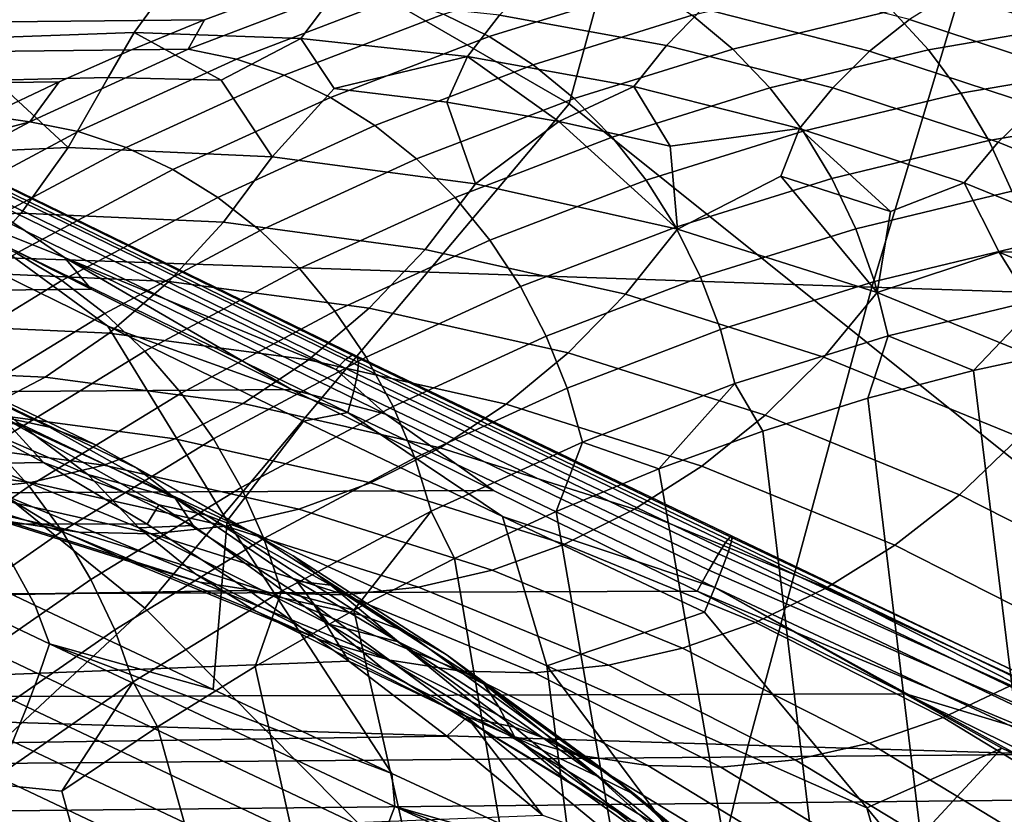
# Model space of a CAD drawing. Header units: metres. Extents: x -240 to 45, y -77 to 27.
# Tile 530 of 656: x -171.765 to -170.716, y 5.118 to 5.965. Entities that reach past the tile are written whole.
import ezdxf

# ---------------------------------------------------------------- set-up
doc = ezdxf.new("R2010")
doc.units = ezdxf.units.M
doc.layers.add('solid_102011X2', color=7, linetype='CONTINUOUS')

msp = doc.modelspace()

# ---------------------------------------------------------------- linework, layer by layer
at = {"layer": 'solid_102011X2'}
for points in [[(-171.631607, 5.33765, 312.716064), (-172.371552, 5.93741, 312.109619), (-172.230423, 6.481959, 312.697357), (-171.179642, 5.875021, 313.662292)], [(-171.179642, 5.875021, 313.662292), (-172.230423, 6.481959, 312.697357), (-171.032532, 6.413977, 314.242035)], [(-170.439453, 5.281804, 314.253998), (-171.179642, 5.875021, 313.662292), (-171.032532, 6.413977, 314.242035), (-169.972137, 5.813366, 315.194458)], [(-169.972137, 5.813366, 315.194458), (-171.032532, 6.413977, 314.242035), (-169.818634, 6.346738, 315.76651)], [(-170.713287, 6.159071, 349.942657), (-172.574097, 6.227778, 348.626556), (-172.721893, 5.743034, 348.808289), (-170.856995, 5.679673, 350.124329)], [(-168.838074, 6.091311, 351.233978), (-170.713287, 6.159071, 349.942657), (-170.856995, 5.679673, 350.124329), (-168.977753, 5.617188, 351.415588)], [(-170.496826, 5.973157, 293.219116), (-170.675827, 6.032159, 292.921234), (-170.724564, 6.015922, 292.947662), (-170.545898, 5.957024, 293.245026)], [(-171.094559, 5.999887, 289.983795), (-171.264694, 5.946846, 289.701782), (-171.313629, 5.97072, 289.726318), (-171.143066, 6.023897, 290.009033)], [(-170.545898, 5.957024, 293.245026), (-170.724564, 6.015922, 292.947662), (-170.771851, 5.993473, 292.972137), (-170.593613, 5.93472, 293.268799)], [(-171.037552, 5.976537, 292.717651), (-171.216293, 6.008872, 292.420197), (-171.254013, 5.969567, 292.439453), (-171.076035, 5.937369, 292.735657)], [(-170.835617, 5.974403, 290.222473), (-171.005264, 5.933494, 289.94101), (-171.048416, 5.969609, 289.960999), (-170.878098, 6.010677, 290.243561)], [(-170.817047, 5.965112, 292.994324), (-170.995712, 6.010599, 292.69696), (-171.037552, 5.976537, 292.717651), (-170.859543, 5.931217, 293.013916)], [(-170.627441, 5.961849, 290.485626), (-170.796844, 5.932784, 290.204285), (-170.835617, 5.974403, 290.222473), (-170.665451, 6.003598, 290.505066)], [(-171.490005, 5.993752, 289.773285), (-171.568283, 5.964455, 289.643585), (-172.279648, 5.957347, 290.030396), (-172.200272, 5.987745, 290.162506)], [(-171.61116, 5.995306, 291.845062), (-171.789825, 5.988875, 291.547699), (-171.82106, 5.94488, 291.56839), (-171.643234, 5.951282, 291.864319)], [(-171.43248, 5.988874, 292.142426), (-171.61116, 5.995306, 291.845062), (-171.643234, 5.951282, 291.864319), (-171.465393, 5.94488, 292.160309)], [(-171.415359, 5.998503, 289.781891), (-171.585464, 5.933201, 289.500183), (-171.568283, 5.964455, 289.643585), (-171.490005, 5.993752, 289.773285)], [(-171.36409, 5.988021, 289.753143), (-171.534012, 5.922791, 289.471741), (-171.585464, 5.933201, 289.500183), (-171.415359, 5.998503, 289.781891)], [(-171.048416, 5.969609, 289.960999), (-171.217987, 5.916739, 289.679932), (-171.264694, 5.946846, 289.701782), (-171.094559, 5.999887, 289.983795)], [(-170.593613, 5.93472, 293.268799), (-170.771851, 5.993473, 292.972137), (-170.817047, 5.965112, 292.994324), (-170.639359, 5.90654, 293.290039)], [(-171.313629, 5.97072, 289.726318), (-171.483231, 5.905609, 289.445435), (-171.534012, 5.922791, 289.471741), (-171.36409, 5.988021, 289.753143)], [(-171.254013, 5.969567, 292.439453), (-171.43248, 5.988874, 292.142426), (-171.465393, 5.94488, 292.160309), (-171.287781, 5.925664, 292.455902)], [(-171.264694, 5.946846, 289.701782), (-171.433853, 5.881903, 289.421631), (-171.483231, 5.905609, 289.445435), (-171.313629, 5.97072, 289.726318)], [(-171.076035, 5.937369, 292.735657), (-171.254013, 5.969567, 292.439453), (-171.287781, 5.925664, 292.455902), (-171.110641, 5.893618, 292.750732)], [(-171.005264, 5.933494, 289.94101), (-171.174179, 5.88083, 289.661011), (-171.217987, 5.916739, 289.679932), (-171.048416, 5.969609, 289.960999)], [(-170.859543, 5.931217, 293.013916), (-171.037552, 5.976537, 292.717651), (-171.076035, 5.937369, 292.735657), (-170.898788, 5.892241, 293.03064)], [(-170.796844, 5.932784, 290.204285), (-170.965744, 5.892057, 289.924072), (-171.005264, 5.933494, 289.94101), (-170.835617, 5.974403, 290.222473)], [(-171.568283, 5.964455, 289.643585), (-171.646011, 5.932758, 289.514862), (-172.358414, 5.924468, 289.899292), (-172.279648, 5.957347, 290.030396)], [(-171.585464, 5.933201, 289.500183), (-171.646011, 5.932758, 289.514862), (-171.568283, 5.964455, 289.643585)], [(-170.639359, 5.90654, 293.290039), (-170.817047, 5.965112, 292.994324), (-170.859543, 5.931217, 293.013916), (-170.682526, 5.872864, 293.308533)], [(-170.593781, 5.915332, 290.469208), (-170.76236, 5.886412, 290.18927), (-170.796844, 5.932784, 290.204285), (-170.627441, 5.961849, 290.485626)], [(-171.643234, 5.951282, 291.864319), (-171.82106, 5.94488, 291.56839), (-171.791275, 5.900328, 291.680206), (-171.670715, 5.903285, 291.880829)], [(-171.643234, 5.951282, 291.864319), (-171.670715, 5.903285, 291.880829), (-171.550232, 5.90033, 292.08136)], [(-171.465393, 5.94488, 292.160309), (-171.643234, 5.951282, 291.864319), (-171.550232, 5.90033, 292.08136)], [(-172.217361, 4.791349, 311.614197), (-172.809128, 5.394247, 311.157349), (-172.371552, 5.93741, 312.109619), (-171.631607, 5.33765, 312.716064)], [(-171.465393, 5.94488, 292.160309), (-171.550232, 5.90033, 292.08136), (-171.496017, 5.818706, 292.268158), (-171.429993, 5.891485, 292.281494)], [(-171.287781, 5.925664, 292.455902), (-171.465393, 5.94488, 292.160309), (-171.429993, 5.891485, 292.281494)], [(-171.217987, 5.916739, 289.679932), (-171.386597, 5.852009, 289.400665), (-171.433853, 5.881903, 289.421631), (-171.264694, 5.946846, 289.701782)], [(-170.898788, 5.892241, 293.03064), (-171.076035, 5.937369, 292.735657), (-171.110641, 5.893618, 292.750732), (-170.934235, 5.848706, 293.044312)], [(-171.646011, 5.932758, 289.514862), (-171.723129, 5.8987, 289.387177), (-172.436523, 5.889149, 289.769318), (-172.358414, 5.924468, 289.899292)], [(-171.585464, 5.933201, 289.500183), (-171.754395, 5.855863, 289.220642), (-171.723129, 5.8987, 289.387177), (-171.646011, 5.932758, 289.514862)], [(-171.534012, 5.922791, 289.471741), (-171.702744, 5.845538, 289.192505), (-171.754395, 5.855863, 289.220642), (-171.585464, 5.933201, 289.500183)], [(-170.965744, 5.892057, 289.924072), (-171.133896, 5.83963, 289.645355), (-171.174179, 5.88083, 289.661011), (-171.005264, 5.933494, 289.94101)], [(-170.76236, 5.886412, 290.18927), (-170.930405, 5.845889, 289.910461), (-170.965744, 5.892057, 289.924072), (-170.796844, 5.932784, 290.204285)], [(-170.682526, 5.872864, 293.308533), (-170.859543, 5.931217, 293.013916), (-170.898788, 5.892241, 293.03064), (-170.722519, 5.834139, 293.324005)], [(-171.483231, 5.905609, 289.445435), (-171.651657, 5.828501, 289.166718), (-171.702744, 5.845538, 289.192505), (-171.534012, 5.922791, 289.471741)], [(-171.287781, 5.925664, 292.455902), (-171.429993, 5.891485, 292.281494), (-171.310074, 5.876775, 292.481049)], [(-171.174179, 5.88083, 289.661011), (-171.342133, 5.816355, 289.382874), (-171.386597, 5.852009, 289.400665), (-171.217987, 5.916739, 289.679932)], [(-171.287781, 5.925664, 292.455902), (-171.310074, 5.876775, 292.481049), (-171.190659, 5.856234, 292.67981)], [(-171.110641, 5.893618, 292.750732), (-171.287781, 5.925664, 292.455902), (-171.190659, 5.856234, 292.67981)], [(-170.564972, 5.864712, 290.456024), (-170.73262, 5.83595, 290.177643), (-170.76236, 5.886412, 290.18927), (-170.593781, 5.915332, 290.469208)], [(-171.723129, 5.8987, 289.387177), (-171.799652, 5.862301, 289.260559), (-172.513962, 5.851415, 289.640442), (-172.436523, 5.889149, 289.769318)], [(-171.791275, 5.900328, 291.680206), (-171.930679, 5.818706, 291.544769), (-171.713348, 5.828401, 291.906464)], [(-171.754395, 5.855863, 289.220642), (-171.799652, 5.862301, 289.260559), (-171.723129, 5.8987, 289.387177)], [(-171.791275, 5.900328, 291.680206), (-171.713348, 5.828401, 291.906464), (-171.670715, 5.903285, 291.880829)], [(-171.550232, 5.90033, 292.08136), (-171.670715, 5.903285, 291.880829), (-171.713348, 5.828401, 291.906464), (-171.496017, 5.818706, 292.268158)], [(-171.433853, 5.881903, 289.421631), (-171.601852, 5.804996, 289.143646), (-171.651657, 5.828501, 289.166718), (-171.483231, 5.905609, 289.445435)], [(-171.310074, 5.876775, 292.481049), (-171.429993, 5.891485, 292.281494), (-171.496017, 5.818706, 292.268158), (-171.279434, 5.789672, 292.628601)], [(-171.110641, 5.893618, 292.750732), (-171.190659, 5.856234, 292.67981), (-171.07196, 5.829924, 292.87735)], [(-170.930405, 5.845889, 289.910461), (-171.097717, 5.793727, 289.633148), (-171.133896, 5.83963, 289.645355), (-170.965744, 5.892057, 289.924072)], [(-170.934235, 5.848706, 293.044312), (-171.110641, 5.893618, 292.750732), (-171.07196, 5.829924, 292.87735)], [(-170.722519, 5.834139, 293.324005), (-170.898788, 5.892241, 293.03064), (-170.934235, 5.848706, 293.044312), (-170.758804, 5.790883, 293.336273)], [(-170.73262, 5.83595, 290.177643), (-170.89975, 5.795649, 289.90036), (-170.930405, 5.845889, 289.910461), (-170.76236, 5.886412, 290.18927)], [(-171.833313, 5.78985, 298.906921), (-172.058182, 5.877988, 298.914001), (-171.900177, 5.784288, 298.972198), (-171.717453, 5.711218, 298.973694)], [(-171.040375, 4.741278, 313.161346), (-171.631607, 5.33765, 312.716064), (-171.179642, 5.875021, 313.662292), (-170.439453, 5.281804, 314.253998)], [(-171.386597, 5.852009, 289.400665), (-171.554031, 5.775358, 289.123627), (-171.601852, 5.804996, 289.143646), (-171.433853, 5.881903, 289.421631)], [(-171.133896, 5.83963, 289.645355), (-171.301086, 5.775448, 289.368469), (-171.342133, 5.816355, 289.382874), (-171.174179, 5.88083, 289.661011)], [(-171.190659, 5.856234, 292.67981), (-171.310074, 5.876775, 292.481049), (-171.279434, 5.789672, 292.628601)], [(-170.541412, 5.81071, 290.44632), (-170.708084, 5.782117, 290.169525), (-170.73262, 5.83595, 290.177643), (-170.564972, 5.864712, 290.456024)], [(-170.506729, 5.801424, 293.601105), (-170.682526, 5.872864, 293.308533), (-170.722519, 5.834139, 293.324005), (-170.547485, 5.763009, 293.615295)], [(-171.754395, 5.855863, 289.220642), (-171.921936, 5.766421, 288.943665), (-171.875504, 5.823609, 289.135071)], [(-171.702744, 5.845538, 289.192505), (-171.870087, 5.756196, 288.915863), (-171.921936, 5.766421, 288.943665), (-171.754395, 5.855863, 289.220642)], [(-171.754395, 5.855863, 289.220642), (-171.875504, 5.823609, 289.135071), (-171.799652, 5.862301, 289.260559)], [(-171.190659, 5.856234, 292.67981), (-171.279434, 5.789672, 292.628601), (-171.064316, 5.741391, 292.986633)], [(-171.07196, 5.829924, 292.87735), (-171.190659, 5.856234, 292.67981), (-171.064316, 5.741391, 292.986633)], [(-171.651657, 5.828501, 289.166718), (-171.81868, 5.739329, 288.890594), (-171.870087, 5.756196, 288.915863), (-171.702744, 5.845538, 289.192505)], [(-171.342133, 5.816355, 289.382874), (-171.508896, 5.740009, 289.106934), (-171.554031, 5.775358, 289.123627), (-171.386597, 5.852009, 289.400665)], [(-170.89975, 5.795649, 289.90036), (-171.066132, 5.743775, 289.624573), (-171.097717, 5.793727, 289.633148), (-170.930405, 5.845889, 289.910461)], [(-170.934235, 5.848706, 293.044312), (-171.07196, 5.829924, 292.87735), (-171.064316, 5.741391, 292.986633), (-170.954071, 5.797907, 293.073547)], [(-170.934235, 5.848706, 293.044312), (-170.954071, 5.797907, 293.073547), (-170.837234, 5.760292, 293.268005)], [(-170.758804, 5.790883, 293.336273), (-170.934235, 5.848706, 293.044312), (-170.837234, 5.760292, 293.268005)], [(-171.097717, 5.793727, 289.633148), (-171.264053, 5.729872, 289.357666), (-171.301086, 5.775448, 289.368469), (-171.133896, 5.83963, 289.645355)], [(-170.708084, 5.782117, 290.169525), (-170.874237, 5.742054, 289.89389), (-170.89975, 5.795649, 289.90036), (-170.73262, 5.83595, 290.177643)], [(-170.547485, 5.763009, 293.615295), (-170.722519, 5.834139, 293.324005), (-170.758804, 5.790883, 293.336273), (-170.584641, 5.720099, 293.626129)], [(-171.713348, 5.828401, 291.906464), (-171.930679, 5.818706, 291.544769), (-171.979248, 5.748807, 291.577698), (-171.763565, 5.758429, 291.936646)], [(-171.601852, 5.804996, 289.143646), (-171.768433, 5.71606, 288.868256), (-171.81868, 5.739329, 288.890594), (-171.651657, 5.828501, 289.166718)], [(-171.763565, 5.758429, 291.936646), (-171.547897, 5.748807, 292.295563), (-171.496017, 5.818706, 292.268158), (-171.713348, 5.828401, 291.906464)], [(-171.547897, 5.748807, 292.295563), (-171.332962, 5.719996, 292.65329), (-171.279434, 5.789672, 292.628601), (-171.496017, 5.818706, 292.268158)], [(-171.301086, 5.775448, 289.368469), (-171.467087, 5.699454, 289.093781), (-171.508896, 5.740009, 289.106934), (-171.342133, 5.816355, 289.382874)], [(-171.410645, 5.607264, 298.864014), (-171.81073, 5.80232, 298.809265), (-171.820724, 5.798941, 298.858765), (-171.418045, 5.60254, 298.913849)], [(-171.405975, 5.606225, 298.81366), (-171.803452, 5.799933, 298.759247), (-171.81073, 5.80232, 298.809265), (-171.410645, 5.607264, 298.864014)], [(-171.554031, 5.775358, 289.123627), (-171.720062, 5.686721, 288.849152), (-171.768433, 5.71606, 288.868256), (-171.601852, 5.804996, 289.143646)], [(-171.418045, 5.60254, 298.913849), (-171.820724, 5.798941, 298.858765), (-171.833313, 5.78985, 298.906921), (-171.42807, 5.59213, 298.962341)], [(-171.404114, 5.599441, 298.763519), (-171.799026, 5.79182, 298.709503), (-171.803452, 5.799933, 298.759247), (-171.405975, 5.606225, 298.81366)], [(-171.40509, 5.58702, 298.714478), (-171.797516, 5.77811, 298.660797), (-171.799026, 5.79182, 298.709503), (-171.404114, 5.599441, 298.763519)], [(-171.066132, 5.743775, 289.624573), (-171.231537, 5.680278, 289.350616), (-171.264053, 5.729872, 289.357666), (-171.097717, 5.793727, 289.633148)], [(-170.874237, 5.742054, 289.89389), (-171.039627, 5.690488, 289.619751), (-171.066132, 5.743775, 289.624573), (-170.89975, 5.795649, 289.90036)], [(-170.954071, 5.797907, 293.073547), (-171.064316, 5.741391, 292.986633), (-170.851379, 5.674049, 293.341003)], [(-170.837234, 5.760292, 293.268005), (-170.954071, 5.797907, 293.073547), (-170.851379, 5.674049, 293.341003)], [(-170.758804, 5.790883, 293.336273), (-170.837234, 5.760292, 293.268005), (-170.851379, 5.674049, 293.341003), (-170.721558, 5.717162, 293.46051)], [(-170.584641, 5.720099, 293.626129), (-170.758804, 5.790883, 293.336273), (-170.721558, 5.717162, 293.46051)], [(-171.900177, 5.784288, 298.972198), (-178.494873, 5.695514, 303.072998), (-178.407257, 5.609113, 303.15036), (-171.688843, 5.677717, 299.010651)], [(-171.717453, 5.711218, 298.973694), (-171.900177, 5.784288, 298.972198), (-171.688843, 5.677717, 299.010651)], [(-171.42807, 5.59213, 298.962341), (-171.833313, 5.78985, 298.906921), (-171.717453, 5.711218, 298.973694)], [(-171.332962, 5.719996, 292.65329), (-171.119492, 5.672086, 293.008545), (-171.064316, 5.741391, 292.986633), (-171.279434, 5.789672, 292.628601)], [(-170.689087, 5.72568, 290.1651), (-170.854202, 5.685867, 289.891174), (-170.874237, 5.742054, 289.89389), (-170.708084, 5.782117, 290.169525)], [(-171.408905, 5.56916, 298.667297), (-171.79895, 5.759022, 298.613953), (-171.797516, 5.77811, 298.660797), (-171.40509, 5.58702, 298.714478)], [(-171.508896, 5.740009, 289.106934), (-171.674255, 5.651731, 288.833557), (-171.720062, 5.686721, 288.849152), (-171.554031, 5.775358, 289.123627)], [(-171.264053, 5.729872, 289.357666), (-171.429184, 5.654271, 289.084412), (-171.467087, 5.699454, 289.093781), (-171.301086, 5.775448, 289.368469)], [(-171.415482, 5.546148, 298.622711), (-171.803314, 5.734861, 298.569702), (-171.79895, 5.759022, 298.613953), (-171.408905, 5.56916, 298.667297)], [(-171.763565, 5.758429, 291.936646), (-171.979248, 5.748807, 291.577698), (-172.034348, 5.68587, 291.614197), (-171.820175, 5.695425, 291.970642)], [(-171.547897, 5.748807, 292.295563), (-171.763565, 5.758429, 291.936646), (-171.820175, 5.695425, 291.970642), (-171.605988, 5.68587, 292.327087)], [(-171.332962, 5.719996, 292.65329), (-171.547897, 5.748807, 292.295563), (-171.605988, 5.68587, 292.327087), (-171.392548, 5.657259, 292.682343)], [(-170.856995, 5.679673, 350.124329), (-172.721893, 5.743034, 348.808289), (-172.85762, 5.249444, 348.975159), (-170.988953, 5.191526, 350.291138)], [(-171.671127, 5.638242, 298.550995), (-171.5439, 5.430633, 298.415527), (-171.883789, 5.587148, 298.356079), (-171.876205, 5.738503, 298.517639)], [(-171.803314, 5.734861, 298.569702), (-171.671127, 5.638242, 298.550995), (-171.876205, 5.738503, 298.517639)], [(-171.467087, 5.699454, 289.093781), (-171.631653, 5.611589, 288.821686), (-171.674255, 5.651731, 288.833557), (-171.508896, 5.740009, 289.106934)], [(-171.039627, 5.690488, 289.619751), (-171.204041, 5.627372, 289.347443), (-171.231537, 5.680278, 289.350616), (-171.066132, 5.743775, 289.624573)], [(-171.119492, 5.672086, 293.008545), (-170.908218, 5.605268, 293.360168), (-170.851379, 5.674049, 293.341003), (-171.064316, 5.741391, 292.986633)], [(-170.854202, 5.685867, 289.891174), (-171.018555, 5.634625, 289.618744), (-171.039627, 5.690488, 289.619751), (-170.874237, 5.742054, 289.89389)], [(-171.415482, 5.546148, 298.622711), (-171.671127, 5.638242, 298.550995), (-171.803314, 5.734861, 298.569702)], [(-171.231537, 5.680278, 289.350616), (-171.395737, 5.605105, 289.078918), (-171.429184, 5.654271, 289.084412), (-171.264053, 5.729872, 289.357666)], [(-171.119492, 5.672086, 293.008545), (-171.332962, 5.719996, 292.65329), (-171.392548, 5.657259, 292.682343), (-171.180573, 5.609684, 293.035126)], [(-170.675888, 5.667446, 290.164398), (-170.839935, 5.62789, 289.892242), (-170.854202, 5.685867, 289.891174), (-170.689087, 5.72568, 290.1651)], [(-170.721558, 5.717162, 293.46051), (-170.851379, 5.674049, 293.341003), (-170.641373, 5.587882, 293.690552)], [(-170.584641, 5.720099, 293.626129), (-170.721558, 5.717162, 293.46051), (-170.607208, 5.668639, 293.650818)], [(-170.607208, 5.668639, 293.650818), (-170.721558, 5.717162, 293.46051), (-170.641373, 5.587882, 293.690552)], [(-171.720062, 5.686721, 288.849152), (-171.884415, 5.586018, 288.577667), (-171.93335, 5.61501, 288.595825), (-171.768433, 5.71606, 288.868256)], [(-171.717453, 5.711218, 298.973694), (-171.688843, 5.677717, 299.010651), (-171.475479, 5.570521, 299.042023)], [(-171.374786, 5.544255, 299.01535), (-171.717453, 5.711218, 298.973694), (-171.475479, 5.570521, 299.042023)], [(-171.42807, 5.59213, 298.962341), (-171.717453, 5.711218, 298.973694), (-171.374786, 5.544255, 299.01535)], [(-171.429184, 5.654271, 289.084412), (-171.592896, 5.566867, 288.813751), (-171.631653, 5.611589, 288.821686), (-171.467087, 5.699454, 289.093781)], [(-171.674255, 5.651731, 288.833557), (-171.837921, 5.551442, 288.563202), (-171.884415, 5.586018, 288.577667), (-171.720062, 5.686721, 288.849152)], [(-171.605988, 5.68587, 292.327087), (-171.820175, 5.695425, 291.970642), (-171.882431, 5.640176, 292.008057), (-171.669556, 5.630679, 292.362335)], [(-171.392548, 5.657259, 292.682343), (-171.605988, 5.68587, 292.327087), (-171.669556, 5.630679, 292.362335), (-171.457413, 5.602243, 292.715393)], [(-171.018555, 5.634625, 289.618744), (-171.181915, 5.571909, 289.348175), (-171.204041, 5.627372, 289.347443), (-171.039627, 5.690488, 289.619751)], [(-170.839935, 5.62789, 289.892242), (-171.00322, 5.576982, 289.621582), (-171.018555, 5.634625, 289.618744), (-170.854202, 5.685867, 289.891174)], [(-171.688843, 5.677717, 299.010651), (-178.407257, 5.609113, 303.15036), (-178.320602, 5.52128, 303.226105), (-171.475479, 5.570521, 299.042023)], [(-171.204041, 5.627372, 289.347443), (-171.367233, 5.552657, 289.077393), (-171.395737, 5.605105, 289.078918), (-171.231537, 5.680278, 289.350616)], [(-168.977753, 5.617188, 351.415588), (-170.856995, 5.679673, 350.124329), (-170.988953, 5.191526, 350.291138), (-169.106018, 5.134412, 351.582306)], [(-170.908218, 5.605268, 293.360168), (-171.119492, 5.672086, 293.008545), (-171.180573, 5.609684, 293.035126), (-170.970779, 5.543338, 293.384247)], [(-170.908218, 5.605268, 293.360168), (-170.69986, 5.519782, 293.70694), (-170.641373, 5.587882, 293.690552), (-170.851379, 5.674049, 293.341003)], [(-170.675888, 5.667446, 290.164398), (-170.748871, 5.591049, 290.034393), (-170.839935, 5.62789, 289.892242)], [(-170.675888, 5.667446, 290.164398), (-170.635605, 5.615581, 290.222382), (-170.748871, 5.591049, 290.034393)], [(-171.395737, 5.605105, 289.078918), (-171.558517, 5.518203, 288.809814), (-171.592896, 5.566867, 288.813751), (-171.429184, 5.654271, 289.084412)], [(-171.180573, 5.609684, 293.035126), (-171.392548, 5.657259, 292.682343), (-171.457413, 5.602243, 292.715393), (-171.24675, 5.554962, 293.06601)], [(-171.631653, 5.611589, 288.821686), (-171.794556, 5.511777, 288.552612), (-171.837921, 5.551442, 288.563202), (-171.674255, 5.651731, 288.833557)], [(-171.669556, 5.630679, 292.362335), (-171.882431, 5.640176, 292.008057), (-171.949585, 5.593369, 292.048401), (-171.737823, 5.583922, 292.400848)], [(-171.671127, 5.638242, 298.550995), (-171.462692, 5.537018, 298.577698), (-171.5439, 5.430633, 298.415527)], [(-171.415482, 5.546148, 298.622711), (-171.462692, 5.537018, 298.577698), (-171.671127, 5.638242, 298.550995)], [(-171.00322, 5.576982, 289.621582), (-171.165512, 5.514681, 289.352814), (-171.181915, 5.571909, 289.348175), (-171.018555, 5.634625, 289.618744)], [(-171.953064, 5.622641, 294.395416), (-171.784042, 5.541545, 294.676758), (-171.73317, 5.530427, 294.6427), (-171.901978, 5.611416, 294.361755)], [(-171.457413, 5.602243, 292.715393), (-171.669556, 5.630679, 292.362335), (-171.737823, 5.583922, 292.400848), (-171.526794, 5.555634, 292.752045)], [(-171.181915, 5.571909, 289.348175), (-171.34407, 5.497674, 289.079865), (-171.367233, 5.552657, 289.077393), (-171.204041, 5.627372, 289.347443)], [(-171.00322, 5.576982, 289.621582), (-170.839935, 5.62789, 289.892242), (-170.861511, 5.561257, 289.847595), (-170.973236, 5.526181, 289.662384)], [(-170.839935, 5.62789, 289.892242), (-170.748871, 5.591049, 290.034393), (-170.861511, 5.561257, 289.847595)], [(-170.495773, 3.51779, 290.391998), (-170.748871, 5.591049, 290.034393), (-170.635605, 5.615581, 290.222382)], [(-171.901978, 5.611416, 294.361755), (-171.73317, 5.530427, 294.6427), (-171.684937, 5.512064, 294.608002), (-171.853378, 5.592877, 294.327667)], [(-171.592896, 5.566867, 288.813751), (-171.754929, 5.467587, 288.546112), (-171.794556, 5.511777, 288.552612), (-171.631653, 5.611589, 288.821686)], [(-171.367233, 5.552657, 289.077393), (-171.529007, 5.466291, 288.809937), (-171.558517, 5.518203, 288.809814), (-171.395737, 5.605105, 289.078918)], [(-171.24675, 5.554962, 293.06601), (-171.457413, 5.602243, 292.715393), (-171.526794, 5.555634, 292.752045), (-171.31723, 5.508602, 293.10083)], [(-171.013153, 5.407519, 298.944702), (-171.418045, 5.60254, 298.913849), (-171.42807, 5.59213, 298.962341), (-171.020691, 5.395605, 298.993286)], [(-171.008255, 5.413766, 298.894714), (-171.410645, 5.607264, 298.864014), (-171.418045, 5.60254, 298.913849), (-171.013153, 5.407519, 298.944702)], [(-171.006073, 5.414247, 298.844147), (-171.405975, 5.606225, 298.81366), (-171.410645, 5.607264, 298.864014), (-171.008255, 5.413766, 298.894714)], [(-171.006638, 5.408952, 298.793823), (-171.404114, 5.599441, 298.763519), (-171.405975, 5.606225, 298.81366), (-171.006073, 5.414247, 298.844147)], [(-170.970779, 5.543338, 293.384247), (-171.180573, 5.609684, 293.035126), (-171.24675, 5.554962, 293.06601), (-171.038284, 5.489029, 293.412964)], [(-170.69986, 5.519782, 293.70694), (-170.908218, 5.605268, 293.360168), (-170.970779, 5.543338, 293.384247), (-170.763916, 5.458463, 293.728546)], [(-171.737823, 5.583922, 292.400848), (-171.949585, 5.593369, 292.048401), (-172.020798, 5.555589, 292.091187), (-171.809921, 5.546182, 292.442139)], [(-171.853378, 5.592877, 294.327667), (-171.684937, 5.512064, 294.608002), (-171.640076, 5.486739, 294.57312), (-171.808014, 5.567309, 294.29364)], [(-171.020691, 5.395605, 298.993286), (-171.42807, 5.59213, 298.962341), (-171.374786, 5.544255, 299.01535), (-171.030746, 5.378213, 299.039734)], [(-171.009949, 5.397967, 298.744537), (-171.40509, 5.58702, 298.714478), (-171.404114, 5.599441, 298.763519), (-171.006638, 5.408952, 298.793823)], [(-171.748627, 5.340479, 298.203644), (-171.937241, 5.429988, 298.168823), (-171.883789, 5.587148, 298.356079)], [(-171.748627, 5.340479, 298.203644), (-171.883789, 5.587148, 298.356079), (-171.5439, 5.430633, 298.415527), (-171.55899, 5.250828, 298.231873)], [(-171.526794, 5.555634, 292.752045), (-171.737823, 5.583922, 292.400848), (-171.809921, 5.546182, 292.442139), (-171.599792, 5.518014, 292.79187)], [(-171.015961, 5.381467, 298.697083), (-171.408905, 5.56916, 298.667297), (-171.40509, 5.58702, 298.714478), (-171.009949, 5.397967, 298.744537)], [(-170.495773, 3.51779, 290.391998), (-170.608856, 3.468713, 290.203796), (-170.861511, 5.561257, 289.847595), (-170.748871, 5.591049, 290.034393)], [(-171.475479, 5.570521, 299.042023), (-178.320602, 5.52128, 303.226105), (-178.235077, 5.432183, 303.30014), (-171.2603, 5.463128, 299.066193)], [(-171.374786, 5.544255, 299.01535), (-171.475479, 5.570521, 299.042023), (-171.2603, 5.463128, 299.066193)], [(-171.165512, 5.514681, 289.352814), (-171.326584, 5.440942, 289.086273), (-171.34407, 5.497674, 289.079865), (-171.181915, 5.571909, 289.348175)], [(-171.00322, 5.576982, 289.621582), (-171.083969, 5.485975, 289.478973), (-171.165512, 5.514681, 289.352814)], [(-171.00322, 5.576982, 289.621582), (-170.973236, 5.526181, 289.662384), (-171.083969, 5.485975, 289.478973)], [(-171.808014, 5.567309, 294.29364), (-171.640076, 5.486739, 294.57312), (-171.599289, 5.454844, 294.538666), (-171.766586, 5.53511, 294.260223)], [(-171.558517, 5.518203, 288.809814), (-171.719604, 5.419504, 288.543732), (-171.754929, 5.467587, 288.546112), (-171.592896, 5.566867, 288.813751)], [(-171.024567, 5.359717, 298.652222), (-171.415482, 5.546148, 298.622711), (-171.408905, 5.56916, 298.667297), (-171.015961, 5.381467, 298.697083)], [(-170.720123, 3.405946, 290.018616), (-170.973236, 5.526181, 289.662384), (-170.861511, 5.561257, 289.847595), (-170.608856, 3.468713, 290.203796)], [(-174.991577, 5.435947, 297.041931), (-171.7397, 5.492676, 294.870483), (-171.851944, 5.553219, 294.683685), (-175.189941, 5.548115, 296.711792)], [(-171.784042, 5.541545, 294.676758), (-171.851944, 5.553219, 294.683685), (-171.7397, 5.492676, 294.870483)], [(-171.31723, 5.508602, 293.10083), (-171.526794, 5.555634, 292.752045), (-171.599792, 5.518014, 292.79187), (-171.391113, 5.471182, 293.13916)], [(-171.34407, 5.497674, 289.079865), (-171.504791, 5.411872, 288.814148), (-171.529007, 5.466291, 288.809937), (-171.367233, 5.552657, 289.077393)], [(-171.038284, 5.489029, 293.412964), (-171.24675, 5.554962, 293.06601), (-171.31723, 5.508602, 293.10083), (-171.109863, 5.44302, 293.445953)], [(-171.599792, 5.518014, 292.79187), (-171.809921, 5.546182, 292.442139), (-171.884964, 5.51793, 292.485718), (-171.675507, 5.489851, 292.83432)], [(-171.784042, 5.541545, 294.676758), (-171.7397, 5.492676, 294.870483), (-171.616684, 5.447732, 294.955261)], [(-171.784042, 5.541545, 294.676758), (-171.616684, 5.447732, 294.955261), (-171.56604, 5.436739, 294.920868), (-171.73317, 5.530427, 294.6427)], [(-171.415482, 5.546148, 298.622711), (-171.250778, 5.435284, 298.597809), (-171.462692, 5.537018, 298.577698)], [(-171.024567, 5.359717, 298.652222), (-171.250778, 5.435284, 298.597809), (-171.415482, 5.546148, 298.622711)], [(-171.030746, 5.378213, 299.039734), (-171.374786, 5.544255, 299.01535), (-171.2603, 5.463128, 299.066193), (-171.043152, 5.355654, 299.083252)], [(-170.763916, 5.458463, 293.728546), (-170.970779, 5.543338, 293.384247), (-171.038284, 5.489029, 293.412964), (-170.832718, 5.404692, 293.755066)], [(-171.638107, 5.423106, 294.244049), (-171.844116, 5.507628, 293.901215), (-171.805893, 5.528995, 294.101288), (-171.692322, 5.47999, 294.290314)], [(-171.766586, 5.53511, 294.260223), (-171.692322, 5.47999, 294.290314), (-171.805893, 5.528995, 294.101288)], [(-171.766586, 5.53511, 294.260223), (-171.599289, 5.454844, 294.538666), (-171.692322, 5.47999, 294.290314)], [(-171.73317, 5.530427, 294.6427), (-171.56604, 5.436739, 294.920868), (-171.518173, 5.418582, 294.885529), (-171.684937, 5.512064, 294.608002)], [(-171.250778, 5.435284, 298.597809), (-171.20343, 5.276001, 298.454895), (-171.5439, 5.430633, 298.415527), (-171.462692, 5.537018, 298.577698)], [(-171.717377, 5.418179, 293.805542), (-171.924149, 5.483571, 293.461426), (-171.991089, 5.524264, 293.50827), (-171.78334, 5.458564, 293.854004)], [(-171.675507, 5.489851, 292.83432), (-171.884964, 5.51793, 292.485718), (-171.962021, 5.499517, 292.531036), (-171.752991, 5.471498, 292.878906)], [(-171.529007, 5.466291, 288.809937), (-171.689072, 5.368212, 288.545532), (-171.719604, 5.419504, 288.543732), (-171.558517, 5.518203, 288.809814)], [(-171.391113, 5.471182, 293.13916), (-171.599792, 5.518014, 292.79187), (-171.675507, 5.489851, 292.83432), (-171.467499, 5.44317, 293.180511)], [(-170.720123, 3.405946, 290.018616), (-171.083969, 5.485975, 289.478973), (-170.973236, 5.526181, 289.662384)], [(-170.495132, 5.415947, 294.047668), (-170.69986, 5.519782, 293.70694), (-170.763916, 5.458463, 293.728546), (-170.560669, 5.355386, 294.066803)], [(-171.754929, 5.467587, 288.546112), (-171.914993, 5.356355, 288.281921), (-171.95549, 5.399937, 288.286987), (-171.794556, 5.511777, 288.552612)], [(-171.578522, 5.374527, 294.194885), (-171.78334, 5.458564, 293.854004), (-171.844116, 5.507628, 293.901215), (-171.638107, 5.423106, 294.244049)], [(-171.684937, 5.512064, 294.608002), (-171.518173, 5.418582, 294.885529), (-171.473816, 5.393542, 294.849823), (-171.640076, 5.486739, 294.57312)], [(-171.109863, 5.44302, 293.445953), (-171.31723, 5.508602, 293.10083), (-171.391113, 5.471182, 293.13916), (-171.184647, 5.405883, 293.482788)], [(-171.326584, 5.440942, 289.086273), (-171.165512, 5.514681, 289.352814), (-171.193604, 5.440703, 289.297424), (-171.30191, 5.390442, 289.118225)], [(-171.165512, 5.514681, 289.352814), (-171.083969, 5.485975, 289.478973), (-171.193604, 5.440703, 289.297424)], [(-171.752991, 5.471498, 292.878906), (-171.962021, 5.499517, 292.531036), (-172.040115, 5.491174, 292.577515), (-171.831284, 5.463181, 292.925079)], [(-171.326584, 5.440942, 289.086273), (-171.486206, 5.355722, 288.822388), (-171.504791, 5.411872, 288.814148), (-171.34407, 5.497674, 289.079865)], [(-174.991577, 5.435947, 297.041931), (-174.985886, 5.432434, 297.051422), (-171.629272, 5.427042, 295.05426), (-171.7397, 5.492676, 294.870483)], [(-171.467499, 5.44317, 293.180511), (-171.675507, 5.489851, 292.83432), (-171.752991, 5.471498, 292.878906), (-171.545425, 5.424913, 293.224365)], [(-171.616684, 5.447732, 294.955261), (-171.7397, 5.492676, 294.870483), (-171.629272, 5.427042, 295.05426)], [(-171.640076, 5.486739, 294.57312), (-171.473816, 5.393542, 294.849823), (-171.43367, 5.362006, 294.814301), (-171.599289, 5.454844, 294.538666)], [(-170.832718, 5.404692, 293.755066), (-171.038284, 5.489029, 293.412964), (-171.109863, 5.44302, 293.445953), (-170.905411, 5.359137, 293.786194)], [(-171.701996, 5.418456, 293.317383), (-171.909409, 5.465005, 292.972198), (-171.986389, 5.476948, 293.019745), (-171.778702, 5.430335, 293.365417)], [(-171.647049, 5.386976, 293.7565), (-171.853058, 5.452131, 293.413605), (-171.924149, 5.483571, 293.461426), (-171.717377, 5.418179, 293.805542)], [(-171.638107, 5.423106, 294.244049), (-171.692322, 5.47999, 294.290314), (-171.580261, 5.425693, 294.476807)], [(-171.599289, 5.454844, 294.538666), (-171.580261, 5.425693, 294.476807), (-171.692322, 5.47999, 294.290314)], [(-170.829147, 3.329737, 289.837158), (-171.193604, 5.440703, 289.297424), (-171.083969, 5.485975, 289.478973), (-170.720123, 3.405946, 290.018616)], [(-171.74437, 5.267209, 298.155121), (-172.107849, 5.440303, 298.082886), (-172.098175, 5.473165, 298.106995), (-171.733246, 5.29966, 298.179169)], [(-171.733246, 5.29966, 298.179169), (-172.098175, 5.473165, 298.106995), (-171.937241, 5.429988, 298.168823), (-171.748627, 5.340479, 298.203644)], [(-171.719604, 5.419504, 288.543732), (-171.878708, 5.308934, 288.281128), (-171.914993, 5.356355, 288.281921), (-171.754929, 5.467587, 288.546112)], [(-171.545425, 5.424913, 293.224365), (-171.752991, 5.471498, 292.878906), (-171.831284, 5.463181, 292.925079), (-171.623917, 5.416641, 293.270172)], [(-171.504791, 5.411872, 288.814148), (-171.663788, 5.314443, 288.551514), (-171.689072, 5.368212, 288.545532), (-171.529007, 5.466291, 288.809937)], [(-171.184647, 5.405883, 293.482788), (-171.391113, 5.471182, 293.13916), (-171.467499, 5.44317, 293.180511), (-171.261703, 5.378083, 293.52301)], [(-171.2603, 5.463128, 299.066193), (-178.235077, 5.432183, 303.30014), (-178.139252, 5.329337, 303.382263), (-171.043152, 5.355654, 299.083252)], [(-171.623917, 5.416641, 293.270172), (-171.831284, 5.463181, 292.925079), (-171.909409, 5.465005, 292.972198), (-171.701996, 5.418456, 293.317383)], [(-171.513535, 5.334541, 294.144806), (-171.717377, 5.418179, 293.805542), (-171.78334, 5.458564, 293.854004), (-171.578522, 5.374527, 294.194885)], [(-171.599289, 5.454844, 294.538666), (-171.469864, 5.366246, 294.660553), (-171.43573, 5.320465, 294.580902), (-171.580261, 5.425693, 294.476807)], [(-171.599289, 5.454844, 294.538666), (-171.43367, 5.362006, 294.814301), (-171.469864, 5.366246, 294.660553)], [(-170.560669, 5.355386, 294.066803), (-170.763916, 5.458463, 293.728546), (-170.832718, 5.404692, 293.755066), (-170.630783, 5.302278, 294.091156)], [(-171.573212, 5.365345, 293.707397), (-171.778702, 5.430335, 293.365417), (-171.853058, 5.452131, 293.413605), (-171.647049, 5.386976, 293.7565)], [(-171.451279, 5.34111, 295.23053), (-171.616684, 5.447732, 294.955261), (-171.629272, 5.427042, 295.05426), (-171.520782, 5.356472, 295.234833)], [(-171.616684, 5.447732, 294.955261), (-171.451279, 5.34111, 295.23053), (-171.400864, 5.330262, 295.19577), (-171.56604, 5.436739, 294.920868)], [(-171.757477, 5.232305, 298.136017), (-172.119797, 5.405071, 298.063599), (-172.107849, 5.440303, 298.082886), (-171.74437, 5.267209, 298.155121)], [(-171.56604, 5.436739, 294.920868), (-171.400864, 5.330262, 295.19577), (-171.353363, 5.312344, 295.159821), (-171.518173, 5.418582, 294.885529)], [(-171.261703, 5.378083, 293.52301), (-171.467499, 5.44317, 293.180511), (-171.545425, 5.424913, 293.224365), (-171.340057, 5.359964, 293.566132)], [(-171.326584, 5.440942, 289.086273), (-171.40892, 5.335398, 288.941284), (-171.486206, 5.355722, 288.822388)], [(-171.326584, 5.440942, 289.086273), (-171.30191, 5.390442, 289.118225), (-171.40892, 5.335398, 288.941284)], [(-170.935501, 3.240388, 289.660187), (-171.30191, 5.390442, 289.118225), (-171.193604, 5.440703, 289.297424), (-170.829147, 3.329737, 289.837158)], [(-171.250778, 5.435284, 298.597809), (-171.035507, 5.333343, 298.611023), (-171.20343, 5.276001, 298.454895)], [(-171.024567, 5.359717, 298.652222), (-171.035507, 5.333343, 298.611023), (-171.250778, 5.435284, 298.597809)], [(-170.905411, 5.359137, 293.786194), (-171.109863, 5.44302, 293.445953), (-171.184647, 5.405883, 293.482788), (-170.981094, 5.322368, 293.821533)], [(-174.985886, 5.432434, 297.051422), (-174.79567, 5.305471, 297.36795), (-171.520782, 5.356472, 295.234833), (-171.629272, 5.427042, 295.05426)], [(-171.496796, 5.353556, 293.658905), (-171.701996, 5.418456, 293.317383), (-171.778702, 5.430335, 293.365417), (-171.573212, 5.365345, 293.707397)], [(-171.43573, 5.320465, 294.580902), (-171.638107, 5.423106, 294.244049), (-171.580261, 5.425693, 294.476807)], [(-171.340057, 5.359964, 293.566132), (-171.545425, 5.424913, 293.224365), (-171.623917, 5.416641, 293.270172), (-171.418747, 5.351755, 293.611633)], [(-171.368576, 5.161454, 298.25351), (-171.55899, 5.250828, 298.231873), (-171.5439, 5.430633, 298.415527)], [(-171.368576, 5.161454, 298.25351), (-171.5439, 5.430633, 298.415527), (-171.20343, 5.276001, 298.454895), (-171.177994, 5.073013, 298.268494)], [(-171.689072, 5.368212, 288.545532), (-171.847168, 5.25835, 288.284607), (-171.878708, 5.308934, 288.281128), (-171.719604, 5.419504, 288.543732)], [(-171.443939, 5.303648, 294.094513), (-171.647049, 5.386976, 293.7565), (-171.717377, 5.418179, 293.805542), (-171.513535, 5.334541, 294.144806)], [(-171.418747, 5.351755, 293.611633), (-171.623917, 5.416641, 293.270172), (-171.701996, 5.418456, 293.317383), (-171.496796, 5.353556, 293.658905)], [(-171.377319, 5.272486, 294.529755), (-171.578522, 5.374527, 294.194885), (-171.638107, 5.423106, 294.244049), (-171.43573, 5.320465, 294.580902)], [(-171.518173, 5.418582, 294.885529), (-171.353363, 5.312344, 295.159821), (-171.309525, 5.287633, 295.12326), (-171.473816, 5.393542, 294.849823)], [(-170.657333, 5.248224, 298.883453), (-171.008255, 5.413766, 298.894714), (-171.013153, 5.407519, 298.944702), (-170.659378, 5.243958, 298.929291)], [(-170.657578, 5.247702, 298.837372), (-171.006073, 5.414247, 298.844147), (-171.008255, 5.413766, 298.894714), (-170.657333, 5.248224, 298.883453)], [(-170.660095, 5.2424, 298.791687), (-171.006638, 5.408952, 298.793823), (-171.006073, 5.414247, 298.844147), (-170.657578, 5.247702, 298.837372)], [(-171.772293, 5.195631, 298.122192), (-172.133774, 5.368154, 298.049561), (-172.119797, 5.405071, 298.063599), (-171.757477, 5.232305, 298.136017)], [(-171.486206, 5.355722, 288.822388), (-171.644119, 5.258965, 288.561523), (-171.663788, 5.314443, 288.551514), (-171.504791, 5.411872, 288.814148)], [(-170.981094, 5.322368, 293.821533), (-171.184647, 5.405883, 293.482788), (-171.261703, 5.378083, 293.52301), (-171.058823, 5.294842, 293.860657)], [(-170.659378, 5.243958, 298.929291), (-171.013153, 5.407519, 298.944702), (-171.020691, 5.395605, 298.993286), (-170.663666, 5.234961, 298.974274)], [(-170.664841, 5.232387, 298.746979), (-171.009949, 5.397967, 298.744537), (-171.006638, 5.408952, 298.793823), (-170.660095, 5.2424, 298.791687)], [(-170.630783, 5.302278, 294.091156), (-170.832718, 5.404692, 293.755066), (-170.905411, 5.359137, 293.786194), (-170.70459, 5.257286, 294.120422)], [(-171.473816, 5.393542, 294.849823), (-171.309525, 5.287633, 295.12326), (-171.27002, 5.256512, 295.086639), (-171.43367, 5.362006, 294.814301)], [(-170.663666, 5.234961, 298.974274), (-171.020691, 5.395605, 298.993286), (-171.030746, 5.378213, 299.039734), (-170.670151, 5.221352, 299.017822)], [(-170.671768, 5.217797, 298.703827), (-171.015961, 5.381467, 298.697083), (-171.009949, 5.397967, 298.744537), (-170.664841, 5.232387, 298.746979)], [(-171.370621, 5.28223, 294.044556), (-171.573212, 5.365345, 293.707397), (-171.647049, 5.386976, 293.7565), (-171.443939, 5.303648, 294.094513)], [(-170.935501, 3.240388, 289.660187), (-171.40892, 5.335398, 288.941284), (-171.30191, 5.390442, 289.118225)], [(-170.680786, 5.198823, 298.662811), (-171.024567, 5.359717, 298.652222), (-171.015961, 5.381467, 298.697083), (-170.671768, 5.217797, 298.703827)], [(-171.313309, 5.232994, 294.478058), (-171.513535, 5.334541, 294.144806), (-171.578522, 5.374527, 294.194885), (-171.377319, 5.272486, 294.529755)], [(-171.058823, 5.294842, 293.860657), (-171.261703, 5.378083, 293.52301), (-171.340057, 5.359964, 293.566132), (-171.137619, 5.276903, 293.903076)], [(-170.670151, 5.221352, 299.017822), (-171.030746, 5.378213, 299.039734), (-171.043152, 5.355654, 299.083252), (-170.678741, 5.203312, 299.059326)], [(-171.663788, 5.314443, 288.551514), (-171.820816, 5.205325, 288.292328), (-171.847168, 5.25835, 288.284607), (-171.689072, 5.368212, 288.545532)], [(-171.294495, 5.270557, 293.995605), (-171.496796, 5.353556, 293.658905), (-171.573212, 5.365345, 293.707397), (-171.370621, 5.28223, 294.044556)], [(-171.43573, 5.320465, 294.580902), (-171.469864, 5.366246, 294.660553), (-171.361282, 5.301816, 294.841248)], [(-171.43367, 5.362006, 294.814301), (-171.361282, 5.301816, 294.841248), (-171.469864, 5.366246, 294.660553)], [(-171.43367, 5.362006, 294.814301), (-171.27002, 5.256512, 295.086639), (-171.361282, 5.301816, 294.841248)], [(-171.043152, 5.355654, 299.083252), (-178.139252, 5.329337, 303.382263), (-178.044891, 5.224812, 303.46225), (-170.820923, 5.246134, 299.094177)], [(-174.79567, 5.305471, 297.36795), (-174.788452, 5.300267, 297.379974), (-171.520782, 5.356472, 295.234833)], [(-174.603348, 5.156924, 297.688049), (-171.414337, 5.28115, 295.411987), (-171.520782, 5.356472, 295.234833), (-174.788452, 5.300267, 297.379974)], [(-171.644119, 5.258965, 288.561523), (-171.486206, 5.355722, 288.822388), (-171.514328, 5.27557, 288.76709), (-171.618164, 5.211257, 288.595581)], [(-171.451279, 5.34111, 295.23053), (-171.520782, 5.356472, 295.234833), (-171.414337, 5.28115, 295.411987)], [(-171.486206, 5.355722, 288.822388), (-171.40892, 5.335398, 288.941284), (-171.514328, 5.27557, 288.76709)], [(-171.216507, 5.268774, 293.948242), (-171.418747, 5.351755, 293.611633), (-171.496796, 5.353556, 293.658905), (-171.294495, 5.270557, 293.995605)], [(-171.137619, 5.276903, 293.903076), (-171.340057, 5.359964, 293.566132), (-171.418747, 5.351755, 293.611633), (-171.216507, 5.268774, 293.948242)], [(-170.678741, 5.203312, 299.059326), (-171.043152, 5.355654, 299.083252), (-170.820923, 5.246134, 299.094177)], [(-171.024567, 5.359717, 298.652222), (-170.718765, 5.188271, 298.624115), (-170.86261, 5.124674, 298.474701), (-171.035507, 5.333343, 298.611023)], [(-171.024567, 5.359717, 298.652222), (-170.692429, 5.176022, 298.624481), (-170.718765, 5.188271, 298.624115)], [(-170.680786, 5.198823, 298.662811), (-170.692429, 5.176022, 298.624481), (-171.024567, 5.359717, 298.652222)], [(-170.70459, 5.257286, 294.120422), (-170.905411, 5.359137, 293.786194), (-170.981094, 5.322368, 293.821533), (-170.781158, 5.22097, 294.154297)], [(-171.733246, 5.29966, 298.179169), (-171.748627, 5.340479, 298.203644), (-171.55899, 5.250828, 298.231873)], [(-171.451279, 5.34111, 295.23053), (-171.414337, 5.28115, 295.411987), (-171.288147, 5.221573, 295.502045)], [(-171.451279, 5.34111, 295.23053), (-171.288147, 5.221573, 295.502045), (-171.237946, 5.21089, 295.466888), (-171.400864, 5.330262, 295.19577)], [(-171.695358, 4.187817, 312.014191), (-172.217361, 4.791349, 311.614197), (-171.631607, 5.33765, 312.716064), (-171.040375, 4.741278, 313.161346)], [(-171.038742, 3.13825, 289.488342), (-171.514328, 5.27557, 288.76709), (-171.40892, 5.335398, 288.941284), (-170.935501, 3.240388, 289.660187)], [(-171.244461, 5.202481, 294.426483), (-171.443939, 5.303648, 294.094513), (-171.513535, 5.334541, 294.144806), (-171.313309, 5.232994, 294.478058)], [(-171.400864, 5.330262, 295.19577), (-171.237946, 5.21089, 295.466888), (-171.190826, 5.193245, 295.430328), (-171.353363, 5.312344, 295.159821)], [(-171.20343, 5.276001, 298.454895), (-171.035507, 5.333343, 298.611023), (-170.86261, 5.124674, 298.474701)], [(-171.237656, 5.200099, 294.910522), (-171.43573, 5.320465, 294.580902), (-171.361282, 5.301816, 294.841248)], [(-171.180435, 5.152837, 294.857422), (-171.377319, 5.272486, 294.529755), (-171.43573, 5.320465, 294.580902), (-171.237656, 5.200099, 294.910522)], [(-170.781158, 5.22097, 294.154297), (-170.981094, 5.322368, 293.821533), (-171.058823, 5.294842, 293.860657), (-170.859558, 5.193784, 294.192291)], [(-171.644119, 5.258965, 288.561523), (-171.800034, 5.150614, 288.304199), (-171.820816, 5.205325, 288.292328), (-171.663788, 5.314443, 288.551514)], [(-171.353363, 5.312344, 295.159821), (-171.190826, 5.193245, 295.430328), (-171.147507, 5.168911, 295.392914), (-171.309525, 5.287633, 295.12326)], [(-171.377716, 5.093992, 298.202606), (-171.74437, 5.267209, 298.155121), (-171.733246, 5.29966, 298.179169), (-171.365295, 5.126118, 298.226471)], [(-171.733246, 5.29966, 298.179169), (-171.55899, 5.250828, 298.231873), (-171.368576, 5.161454, 298.25351)], [(-171.365295, 5.126118, 298.226471), (-171.733246, 5.29966, 298.179169), (-171.368576, 5.161454, 298.25351)], [(-171.171677, 5.181328, 294.375671), (-171.370621, 5.28223, 294.044556), (-171.443939, 5.303648, 294.094513), (-171.244461, 5.202481, 294.426483)], [(-171.237656, 5.200099, 294.910522), (-171.361282, 5.301816, 294.841248), (-171.254593, 5.232541, 295.018829)], [(-171.27002, 5.256512, 295.086639), (-171.254593, 5.232541, 295.018829), (-171.361282, 5.301816, 294.841248)], [(-171.309525, 5.287633, 295.12326), (-171.147507, 5.168911, 295.392914), (-171.108643, 5.138266, 295.355225), (-171.27002, 5.256512, 295.086639)], [(-170.859558, 5.193784, 294.192291), (-171.058823, 5.294842, 293.860657), (-171.137619, 5.276903, 293.903076), (-170.938782, 5.176066, 294.233978)], [(-174.598129, 5.152592, 297.696747), (-171.310013, 5.201239, 295.585571), (-171.414337, 5.28115, 295.411987), (-174.603348, 5.156924, 297.688049)], [(-171.288147, 5.221573, 295.502045), (-171.414337, 5.28115, 295.411987), (-171.310013, 5.201239, 295.585571)], [(-171.095825, 5.1698, 294.326233), (-171.294495, 5.270557, 293.995605), (-171.370621, 5.28223, 294.044556), (-171.171677, 5.181328, 294.375671)], [(-170.938782, 5.176066, 294.233978), (-171.137619, 5.276903, 293.903076), (-171.216507, 5.268774, 293.948242), (-171.017868, 5.168038, 294.278809)], [(-170.511475, 4.143929, 313.560516), (-171.040375, 4.741278, 313.161346), (-170.439453, 5.281804, 314.253998), (-169.848251, 4.691814, 314.687988)], [(-171.3918, 5.059329, 298.183746), (-171.757477, 5.232305, 298.136017), (-171.74437, 5.267209, 298.155121), (-171.377716, 5.093992, 298.202606)], [(-171.038742, 3.13825, 289.488342), (-171.618164, 5.211257, 288.595581), (-171.514328, 5.27557, 288.76709)], [(-171.117386, 5.113936, 294.804108), (-171.313309, 5.232994, 294.478058), (-171.377319, 5.272486, 294.529755), (-171.180435, 5.152837, 294.857422)], [(-171.017868, 5.168038, 294.278809), (-171.216507, 5.268774, 293.948242), (-171.294495, 5.270557, 293.995605), (-171.095825, 5.1698, 294.326233)], [(-170.987534, 4.985982, 298.276947), (-171.20343, 5.276001, 298.454895), (-170.86261, 5.124674, 298.474701), (-170.797897, 4.901113, 298.279022)], [(-170.987534, 4.985982, 298.276947), (-171.177994, 5.073013, 298.268494), (-171.20343, 5.276001, 298.454895)], [(-171.644119, 5.258965, 288.561523), (-171.720169, 5.142469, 288.427185), (-171.800034, 5.150614, 288.304199)], [(-171.644119, 5.258965, 288.561523), (-171.618164, 5.211257, 288.595581), (-171.720169, 5.142469, 288.427185)], [(-171.27002, 5.256512, 295.086639), (-171.149933, 5.158613, 295.192993), (-171.254593, 5.232541, 295.018829)], [(-171.27002, 5.256512, 295.086639), (-171.108643, 5.138266, 295.355225), (-171.149933, 5.158613, 295.192993)], [(-170.508072, 5.137865, 294.447479), (-170.70459, 5.257286, 294.120422), (-170.781158, 5.22097, 294.154297), (-170.585541, 5.102093, 294.479858)], [(-170.820923, 5.246134, 299.094177), (-178.044891, 5.224812, 303.46225), (-177.952194, 5.118827, 303.540039), (-170.68985, 5.181532, 299.098022)], [(-170.988953, 5.191526, 350.291138), (-172.85762, 5.249444, 348.975159), (-172.981064, 4.747768, 349.126923), (-171.108978, 4.695385, 350.442841)], [(-170.678741, 5.203312, 299.059326), (-170.820923, 5.246134, 299.094177), (-170.68985, 5.181532, 299.098022)], [(-171.407288, 5.022802, 298.170288), (-171.772293, 5.195631, 298.122192), (-171.757477, 5.232305, 298.136017), (-171.3918, 5.059329, 298.183746)], [(-171.049301, 5.08388, 294.751312), (-171.244461, 5.202481, 294.426483), (-171.313309, 5.232994, 294.478058), (-171.117386, 5.113936, 294.804108)], [(-171.237656, 5.200099, 294.910522), (-171.254593, 5.232541, 295.018829), (-171.149933, 5.158613, 295.192993)], [(-171.288147, 5.221573, 295.502045), (-171.310013, 5.201239, 295.585571), (-171.207962, 5.116936, 295.755432)], [(-171.288147, 5.221573, 295.502045), (-171.207962, 5.116936, 295.755432), (-171.127579, 5.089011, 295.769257)], [(-171.288147, 5.221573, 295.502045), (-171.127579, 5.089011, 295.769257), (-171.077621, 5.078516, 295.733734), (-171.237946, 5.21089, 295.466888)], [(-170.585541, 5.102093, 294.479858), (-170.781158, 5.22097, 294.154297), (-170.859558, 5.193784, 294.192291), (-170.664597, 5.075314, 294.516754)], [(-171.138474, 3.023727, 289.322357), (-171.720169, 5.142469, 288.427185), (-171.618164, 5.211257, 288.595581), (-171.038742, 3.13825, 289.488342)], [(-171.237946, 5.21089, 295.466888), (-171.077621, 5.078516, 295.733734), (-171.030869, 5.061182, 295.696533), (-171.190826, 5.193245, 295.430328)], [(-174.415344, 4.990384, 298.000916), (-171.207962, 5.116936, 295.755432), (-171.310013, 5.201239, 295.585571), (-174.598129, 5.152592, 297.696747)], [(-171.423859, 4.985127, 298.162415), (-171.788544, 5.1579, 298.113953), (-171.772293, 5.195631, 298.122192), (-171.407288, 5.022802, 298.170288)], [(-170.97702, 5.063045, 294.699615), (-171.171677, 5.181328, 294.375671), (-171.244461, 5.202481, 294.426483), (-171.049301, 5.08388, 294.751312)], [(-171.044571, 5.062462, 295.231873), (-171.237656, 5.200099, 294.910522), (-171.149933, 5.158613, 295.192993)], [(-170.988525, 5.016043, 295.176788), (-171.180435, 5.152837, 294.857422), (-171.237656, 5.200099, 294.910522), (-171.044571, 5.062462, 295.231873)], [(-171.190826, 5.193245, 295.430328), (-171.030869, 5.061182, 295.696533), (-170.988068, 5.037275, 295.658264), (-171.147507, 5.168911, 295.392914)], [(-170.664597, 5.075314, 294.516754), (-170.859558, 5.193784, 294.192291), (-170.938782, 5.176066, 294.233978), (-170.744278, 5.057861, 294.557709)], [(-169.106018, 5.134412, 351.582306), (-170.988953, 5.191526, 350.291138), (-171.108978, 4.695385, 350.442841), (-169.222672, 4.643729, 351.733978)], [(-170.86261, 5.124674, 298.474701), (-170.718765, 5.188271, 298.624115), (-170.822327, 5.076065, 298.442963)], [(-170.692429, 5.176022, 298.624481), (-170.502426, 4.935998, 298.445892), (-170.822327, 5.076065, 298.442963), (-170.718765, 5.188271, 298.624115)], [(-170.68985, 5.181532, 299.098022), (-177.952194, 5.118827, 303.540039), (-177.899643, 5.057237, 303.583771), (-170.593628, 5.134109, 299.099609)], [(-170.901459, 5.051688, 294.649719), (-171.095825, 5.1698, 294.326233), (-171.171677, 5.181328, 294.375671), (-170.97702, 5.063045, 294.699615)], [(-170.744278, 5.057861, 294.557709), (-170.938782, 5.176066, 294.233978), (-171.017868, 5.168038, 294.278809), (-170.823563, 5.049953, 294.602203)], [(-171.365295, 5.126118, 298.226471), (-171.368576, 5.161454, 298.25351), (-171.177994, 5.073013, 298.268494)], [(-171.147507, 5.168911, 295.392914), (-170.988068, 5.037275, 295.658264), (-170.94986, 5.007168, 295.619476), (-171.108643, 5.138266, 295.355225)], [(-170.823563, 5.049953, 294.602203), (-171.017868, 5.168038, 294.278809), (-171.095825, 5.1698, 294.326233), (-170.901459, 5.051688, 294.649719)], [(-171.800034, 5.150614, 288.304199), (-171.720169, 5.142469, 288.427185), (-171.138474, 3.023727, 289.322357), (-171.820297, 5.069483, 288.261993)], [(-171.441193, 4.947038, 298.16037), (-171.805908, 5.119851, 298.11145), (-171.788544, 5.1579, 298.113953), (-171.423859, 4.985127, 298.162415)], [(-170.926453, 4.977835, 295.121887), (-171.117386, 5.113936, 294.804108), (-171.180435, 5.152837, 294.857422), (-170.988525, 5.016043, 295.176788)], [(-171.108643, 5.138266, 295.355225), (-171.047394, 5.080187, 295.363678), (-171.044571, 5.062462, 295.231873), (-171.149933, 5.158613, 295.192993)], [(-170.593628, 5.134109, 299.099609), (-177.899643, 5.057237, 303.583771), (-177.790649, 4.92571, 303.673676), (-170.361847, 5.019801, 299.099548)], [(-171.108643, 5.138266, 295.355225), (-170.94986, 5.007168, 295.619476), (-171.047394, 5.080187, 295.363678)], [(-171.458954, 4.909276, 298.164124), (-171.824051, 5.082223, 298.114716), (-171.805908, 5.119851, 298.11145), (-171.441193, 4.947038, 298.16037)], [(-171.008331, 4.923472, 298.225342), (-171.377716, 5.093992, 298.202606), (-171.365295, 5.126118, 298.226471), (-170.994797, 4.955336, 298.248962)], [(-171.365295, 5.126118, 298.226471), (-171.177994, 5.073013, 298.268494), (-170.987534, 4.985982, 298.276947)], [(-170.994797, 4.955336, 298.248962), (-171.365295, 5.126118, 298.226471), (-170.987534, 4.985982, 298.276947)], [(-170.797897, 4.901113, 298.279022), (-170.86261, 5.124674, 298.474701), (-170.822327, 5.076065, 298.442963)]]:
    msp.add_3dface(points, dxfattribs=at)

doc.saveas('drawing.dxf')
